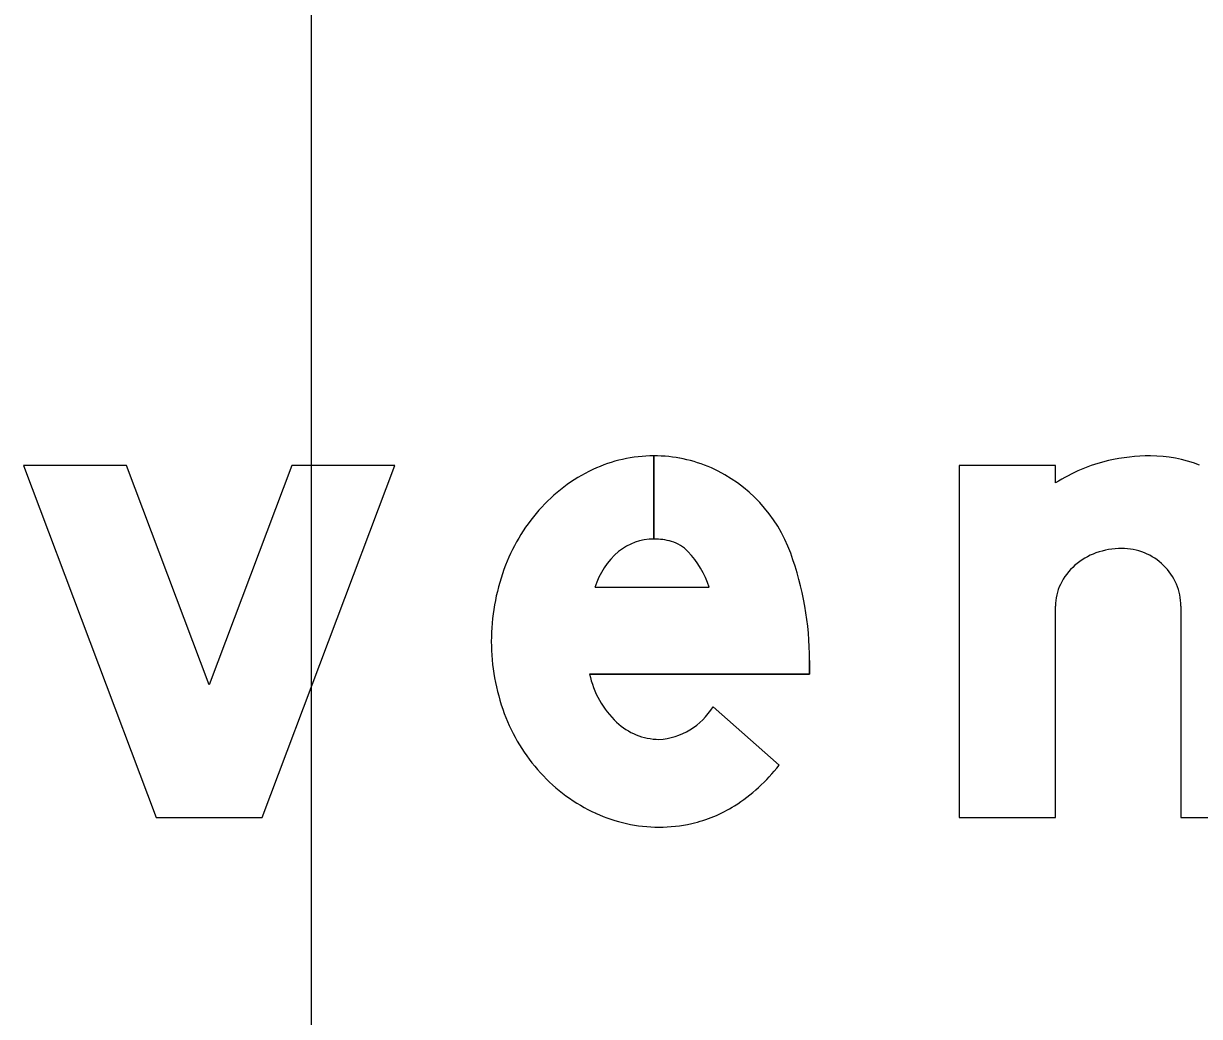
# Model space of a CAD drawing. Extents: x 1797809 to 2198143, y 249608 to 1237864.
# Drawn here: x 2196824.21 to 2196826.24, y 1237306.287 to 1237308.002 of the extents above; entities that cross this region are included whole.
import ezdxf

# ---------------------------------------------------------------- set-up
doc = ezdxf.new("R2010")
doc.units = 0
for name, color, linetype in [('GSBWFILL', 7, 'Continuous'), ('GSCOLORFILL', 7, 'Continuous'), ('GSOUTLINE', 7, 'Continuous'), ('GSSHT', 7, 'Continuous')]:
    doc.layers.add(name, color=color, linetype=linetype)

msp = doc.modelspace()

# ---------------------------------------------------------------- linework, layer by layer
at = {"layer": 'GSBWFILL'}
for p, q in [((2196825.2977, 1237307.2551), (2196825.2977, 1237307.1115)), ((2196825.2977, 1237307.1115), (2196825.2977, 1237307.2551)), ((2196825.1961, 1237307.0281), (2196825.3933, 1237307.0281)), ((2196826.2076, 1237306.9958), (2196826.2076, 1237306.6307)), ((2196825.4, 1237306.8218), (2196825.5139, 1237306.7209))]:
    msp.add_line(p, q, dxfattribs=at)
msp.add_lwpolyline([(2196824.3875, 1237307.2384), (2196824.2096, 1237307.2384), (2196824.4385, 1237306.6307), (2196824.6217, 1237306.6307), (2196824.8506, 1237307.2384), (2196824.6727, 1237307.2384), (2196824.5301, 1237306.8599)], close=True, dxfattribs=at)
for points in [[(2196825.9911, 1237307.2084), (2196825.9911, 1237307.2384), (2196825.8246, 1237307.2384), (2196825.8246, 1237306.6307), (2196825.9911, 1237306.6307), (2196825.9911, 1237306.9958)], [(2196826.2076, 1237306.6307), (2196826.3741, 1237306.6307), (2196826.3741, 1237307.0506)], [(2196825.5665, 1237306.9019), (2196825.5665, 1237306.8782), (2196825.1866, 1237306.8782)]]:
    msp.add_lwpolyline(points, dxfattribs=at)
for centre, major_axis, start_param, end_param in [((2196825.2977, 1237307.0085), (0, 0.2466), 0, 0.44196), ((2196825.2977, 1237307.0085), (0, 0.2466), 5.868518, 6.283016), ((2196826.1522, 1237306.9555), (0, 0.2998), 0.235088, 0.567132), ((2196826.155, 1237306.9221), (0, 0.333), 0, 0.219986), ((2196826.155, 1237307.0207), (0, 0.2344), 5.914285, 6.283185), ((2196825.3146, 1237306.9727), (0, 0.2862), 0.44196, 0.851746), ((2196825.2914, 1237306.9987), (0, 0.2581), 5.061282, 5.861635), ((2196825.341, 1237306.9496), (0, 0.3213), 0.851746, 1.222943), ((2196825.2977, 1237307.015), (0, 0.0965), 0, 0.684319), ((2196825.2977, 1237306.9996), (0, 0.1119), 6.008019, 6.282813), ((2196825.3111, 1237307.0472), (0, 0.0624), 5.468651, 6.008019), ((2196826.1053, 1237306.9641), (0, 0.1311), 0, 0.345704), ((2196826.1053, 1237306.99), (0, 0.1052), 5.900624, 6.283185), ((2196825.3212, 1237306.99), (0, 0.1308), 0.703138, 1.275447), ((2196825.2367, 1237306.977), (0, 0.1648), 5.027692, 5.468651), ((2196825.0254, 1237306.9019), (0, 0.5411), 4.712389, 5.061282), ((2196826.0997, 1237306.9796), (0, 0.1146), 0.345704, 0.715718), ((2196826.1065, 1237306.9928), (0, 0.1021), 5.51227, 5.900624), ((2196825.3824, 1237306.9346), (0, 0.3653), 1.222943, 1.570796), ((2196826.0911, 1237306.9895), (0, 0.1015), 0.715718, 1.126231), ((2196826.1083, 1237306.9947), (0, 0.0995), 5.115435, 5.51227), ((2196826.0778, 1237306.9958), (0, 0.0867), 1.126231, 1.570796), ((2196826.111, 1237306.9958), (0, 0.0965), 4.712389, 5.115435), ((2196825.3715, 1237306.9346), (0, 0.3544), 1.570796, 1.928626), ((2196825.3466, 1237306.9135), (0, 0.1638), 1.788032, 2.378697), ((2196825.2983, 1237306.8846), (0, 0.1195), 3.209537, 4.158837), ((2196825.3397, 1237306.9227), (0, 0.3205), 1.928626, 2.305123), ((2196825.3079, 1237306.8738), (0, 0.1083), 2.383204, 3.128268), ((2196825.2699, 1237306.9121), (0, 0.31), 3.710413, 4.047817), ((2196825.3195, 1237306.9044), (0, 0.2932), 2.305123, 2.711411), ((2196825.3136, 1237306.8438), (0, 0.2289), 3.35931, 3.710413), ((2196825.3064, 1237306.876), (0, 0.2619), 2.711411, 3.141593), ((2196825.3064, 1237306.876), (0, 0.2619), 3.141593, 3.35931)]:
    msp.add_ellipse(centre, major_axis=major_axis, ratio=0.999998, start_param=start_param, end_param=end_param, dxfattribs=at)
at = {"layer": 'GSCOLORFILL'}
for p, q in [((2196825.2977, 1237307.2551), (2196825.2977, 1237307.1115)), ((2196825.2977, 1237307.1115), (2196825.2977, 1237307.2551)), ((2196825.1961, 1237307.0281), (2196825.3933, 1237307.0281)), ((2196826.2076, 1237306.9958), (2196826.2076, 1237306.6307)), ((2196825.4, 1237306.8218), (2196825.5139, 1237306.7209))]:
    msp.add_line(p, q, dxfattribs=at)
msp.add_lwpolyline([(2196824.3875, 1237307.2384), (2196824.2096, 1237307.2384), (2196824.4385, 1237306.6307), (2196824.6217, 1237306.6307), (2196824.8506, 1237307.2384), (2196824.6727, 1237307.2384), (2196824.5301, 1237306.8599)], close=True, dxfattribs=at)
for points in [[(2196825.9911, 1237307.2084), (2196825.9911, 1237307.2384), (2196825.8246, 1237307.2384), (2196825.8246, 1237306.6307), (2196825.9911, 1237306.6307), (2196825.9911, 1237306.9958)], [(2196826.2076, 1237306.6307), (2196826.3741, 1237306.6307), (2196826.3741, 1237307.0506)], [(2196825.5665, 1237306.9019), (2196825.5665, 1237306.8782), (2196825.1866, 1237306.8782)]]:
    msp.add_lwpolyline(points, dxfattribs=at)
for centre, major_axis, start_param, end_param in [((2196825.2977, 1237307.0085), (0, 0.2466), 0, 0.44196), ((2196825.2977, 1237307.0085), (0, 0.2466), 5.868518, 6.283016), ((2196826.1522, 1237306.9555), (0, 0.2998), 0.235088, 0.567132), ((2196826.155, 1237306.9221), (0, 0.333), 0, 0.219986), ((2196826.155, 1237307.0207), (0, 0.2344), 5.914285, 6.283185), ((2196825.3146, 1237306.9727), (0, 0.2862), 0.44196, 0.851746), ((2196825.2914, 1237306.9987), (0, 0.2581), 5.061282, 5.861635), ((2196825.341, 1237306.9496), (0, 0.3213), 0.851746, 1.222943), ((2196825.2977, 1237307.015), (0, 0.0965), 0, 0.684319), ((2196825.2977, 1237306.9996), (0, 0.1119), 6.008019, 6.282813), ((2196825.3111, 1237307.0472), (0, 0.0624), 5.468651, 6.008019), ((2196826.1053, 1237306.9641), (0, 0.1311), 0, 0.345704), ((2196826.1053, 1237306.99), (0, 0.1052), 5.900624, 6.283185), ((2196825.3212, 1237306.99), (0, 0.1308), 0.703138, 1.275447), ((2196825.2367, 1237306.977), (0, 0.1648), 5.027692, 5.468651), ((2196825.0254, 1237306.9019), (0, 0.5411), 4.712389, 5.061282), ((2196826.0997, 1237306.9796), (0, 0.1146), 0.345704, 0.715718), ((2196826.1065, 1237306.9928), (0, 0.1021), 5.51227, 5.900624), ((2196825.3824, 1237306.9346), (0, 0.3653), 1.222943, 1.570796), ((2196826.0911, 1237306.9895), (0, 0.1015), 0.715718, 1.126231), ((2196826.1083, 1237306.9947), (0, 0.0995), 5.115435, 5.51227), ((2196826.0778, 1237306.9958), (0, 0.0867), 1.126231, 1.570796), ((2196826.111, 1237306.9958), (0, 0.0965), 4.712389, 5.115435), ((2196825.3715, 1237306.9346), (0, 0.3544), 1.570796, 1.928626), ((2196825.3466, 1237306.9135), (0, 0.1638), 1.788032, 2.378697), ((2196825.2983, 1237306.8846), (0, 0.1195), 3.209537, 4.158837), ((2196825.3397, 1237306.9227), (0, 0.3205), 1.928626, 2.305123), ((2196825.3079, 1237306.8738), (0, 0.1083), 2.383204, 3.128268), ((2196825.2699, 1237306.9121), (0, 0.31), 3.710413, 4.047817), ((2196825.3195, 1237306.9044), (0, 0.2932), 2.305123, 2.711411), ((2196825.3136, 1237306.8438), (0, 0.2289), 3.35931, 3.710413), ((2196825.3064, 1237306.876), (0, 0.2619), 2.711411, 3.141593), ((2196825.3064, 1237306.876), (0, 0.2619), 3.141593, 3.35931)]:
    msp.add_ellipse(centre, major_axis=major_axis, ratio=0.999998, start_param=start_param, end_param=end_param, dxfattribs=at)
at = {"layer": 'GSOUTLINE'}
for p, q in [((2196825.1961, 1237307.0281), (2196825.3933, 1237307.0281)), ((2196826.2076, 1237306.9958), (2196826.2076, 1237306.6307)), ((2196825.5139, 1237306.7209), (2196825.4, 1237306.8218))]:
    msp.add_line(p, q, dxfattribs=at)
msp.add_lwpolyline([(2196824.3875, 1237307.2384), (2196824.2096, 1237307.2384), (2196824.4385, 1237306.6307), (2196824.6217, 1237306.6307), (2196824.8506, 1237307.2384), (2196824.6727, 1237307.2384), (2196824.5301, 1237306.8599)], close=True, dxfattribs=at)
for points in [[(2196825.9911, 1237307.2084), (2196825.9911, 1237307.2384), (2196825.8246, 1237307.2384), (2196825.8246, 1237306.6307), (2196825.9911, 1237306.6307), (2196825.9911, 1237306.9958)], [(2196826.2076, 1237306.6307), (2196826.3741, 1237306.6307), (2196826.3741, 1237307.0506)], [(2196825.1866, 1237306.8782), (2196825.5665, 1237306.8782), (2196825.5665, 1237306.9019)]]:
    msp.add_lwpolyline(points, dxfattribs=at)
for centre, major_axis, start_param, end_param in [((2196825.2977, 1237307.0085), (0, 0.2466), 0, 0.44196), ((2196825.2977, 1237307.0085), (0, 0.2466), 5.868518, 6.283185), ((2196826.1522, 1237306.9555), (0, 0.2998), 0.235088, 0.567132), ((2196826.155, 1237306.9221), (0, 0.333), 0, 0.219986), ((2196826.155, 1237307.0207), (0, 0.2344), 5.914285, 6.283185), ((2196825.3146, 1237306.9727), (0, 0.2862), 0.44196, 0.851746), ((2196825.2914, 1237306.9987), (0, 0.2581), 5.061282, 5.861635), ((2196825.341, 1237306.9496), (0, 0.3213), 0.851746, 1.222943), ((2196825.2977, 1237307.015), (0, 0.0965), 0, 0.684319), ((2196825.2977, 1237306.9996), (0, 0.1119), 6.008019, 6.283185), ((2196825.3111, 1237307.0472), (0, 0.0624), 5.468651, 6.008019), ((2196826.1053, 1237306.9641), (0, 0.1311), 0, 0.345704), ((2196826.1053, 1237306.99), (0, 0.1052), 5.900624, 6.283185), ((2196825.3212, 1237306.99), (0, 0.1308), 0.703138, 1.275447), ((2196825.2367, 1237306.977), (0, 0.1648), 5.027692, 5.468651), ((2196825.0254, 1237306.9019), (0, 0.5411), 4.712389, 5.061282), ((2196826.0997, 1237306.9796), (0, 0.1146), 0.345704, 0.715718), ((2196826.1065, 1237306.9928), (0, 0.1021), 5.51227, 5.900624), ((2196825.3824, 1237306.9346), (0, 0.3653), 1.222943, 1.570796), ((2196826.0911, 1237306.9895), (0, 0.1015), 0.715718, 1.126231), ((2196826.1083, 1237306.9947), (0, 0.0995), 5.115435, 5.51227), ((2196826.0778, 1237306.9958), (0, 0.0867), 1.126231, 1.570796), ((2196826.111, 1237306.9958), (0, 0.0965), 4.712389, 5.115435), ((2196825.3715, 1237306.9346), (0, 0.3544), 1.570796, 1.928626), ((2196825.3466, 1237306.9135), (0, 0.1638), 1.788032, 2.378697), ((2196825.2983, 1237306.8846), (0, 0.1195), 3.209537, 4.158837), ((2196825.3397, 1237306.9227), (0, 0.3205), 1.928626, 2.305123), ((2196825.3079, 1237306.8738), (0, 0.1083), 2.383204, 3.128268), ((2196825.2699, 1237306.9121), (0, 0.31), 3.710413, 4.047817), ((2196825.3195, 1237306.9044), (0, 0.2932), 2.305123, 2.711411), ((2196825.3136, 1237306.8438), (0, 0.2289), 3.35931, 3.710413), ((2196825.3064, 1237306.876), (0, 0.2619), 2.711411, 3.141593), ((2196825.3064, 1237306.876), (0, 0.2619), 3.141593, 3.35931)]:
    msp.add_ellipse(centre, major_axis=major_axis, ratio=0.999998, start_param=start_param, end_param=end_param, dxfattribs=at)
at = {"layer": 'GSSHT'}
msp.add_line((2196824.7065, 1237258.1062), (2196824.7065, 1237318.1062), dxfattribs=at)

doc.saveas('drawing.dxf')
